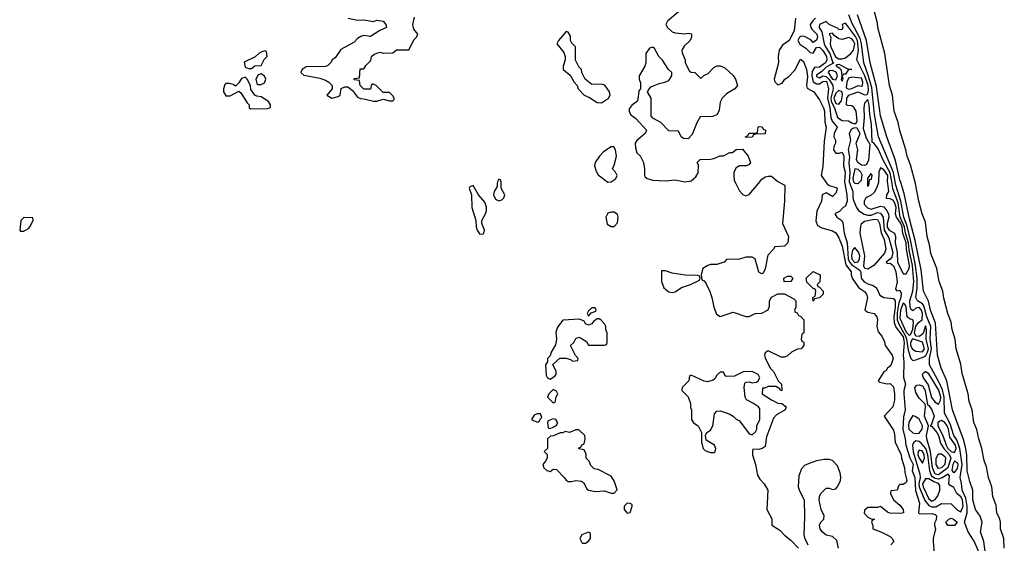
# Model space of a CAD drawing. Header units: inches. Extents: x 2789275 to 2951659, y 860290 to 1033804.
# Tile 276 of 316: x 2927285 to 2933421, y 977759 to 981019. Entities that reach past the tile are written whole.
import ezdxf

# ---------------------------------------------------------------- set-up
doc = ezdxf.new("R2010")
doc.units = ezdxf.units.IN
doc.header["$MEASUREMENT"] = 0
for name, color, linetype in [('C9927', 7, 'Continuous'), ('C9928', 7, 'Continuous'), ('C9937', 7, 'Continuous'), ('C9938', 7, 'Continuous')]:
    doc.layers.add(name, color=color, linetype=linetype)

msp = doc.modelspace()

# ---------------------------------------------------------------- linework, layer by layer
at = {"layer": 'C9927', "color": 2, "elevation": 2}
msp.add_lwpolyline([(2927310, 979788), (2927292, 979770), (2927284.7, 979710), (2927290, 979702), (2927310, 979702), (2927340.4, 979719.6), (2927348, 979730), (2927368, 979770), (2927366, 979786)], close=True, dxfattribs=at)
at = {"layer": 'C9928', "color": 2, "elevation": 2}
msp.add_lwpolyline([(2929332, 981030), (2929390, 981017.3), (2929430, 981018.8), (2929490, 981008.2), (2929510, 981016), (2929550, 981011), (2929566, 980990), (2929571.3, 980970), (2929530, 980952.7), (2929470, 980914), (2929430, 980922), (2929410, 980915.3), (2929390, 980902), (2929370, 980879), (2929286.4, 980833.6), (2929250, 980782), (2929232, 980770), (2929225.4, 980754.6), (2929205.4, 980734.6), (2929191, 980729), (2929070, 980725.2), (2929046, 980710), (2929036, 980690), (2929054.4, 980674.4), (2929155.9, 980655.9), (2929190, 980644), (2929210.7, 980630.7), (2929231.3, 980610), (2929231.3, 980590), (2929198, 980550), (2929230, 980530.7), (2929270, 980540.7), (2929281.2, 980550), (2929288.7, 980591.3), (2929310, 980602), (2929330, 980602), (2929359.1, 980579.1), (2929390, 980538), (2929407.9, 980527.9), (2929430, 980526.8), (2929490, 980511.3), (2929510, 980511.3), (2929550, 980524.7), (2929590, 980514), (2929610, 980514), (2929618, 980522), (2929618, 980530), (2929610, 980546), (2929590, 980566), (2929550, 980566), (2929506, 980610), (2929490, 980618), (2929482, 980618), (2929474, 980610), (2929470, 980586), (2929430, 980586), (2929406, 980610), (2929402, 980642), (2929370, 980646), (2929366, 980650), (2929370, 980654), (2929402, 980658), (2929407.3, 980712.7), (2929430, 980714), (2929443.1, 980736.9), (2929473.6, 980766.4), (2929478, 980790), (2929494.6, 980805.4), (2929530, 980818), (2929550, 980812), (2929610, 980814), (2929632.7, 980832.7), (2929710, 980832), (2929744, 980896), (2929758, 980910), (2929766, 980930), (2929740.4, 980960.4), (2929735.3, 980990), (2929744.7, 981035.3)], dxfattribs=at)
for points in [[(2928810, 980826), (2928790, 980818), (2928774, 980810), (2928751.6, 980788.4), (2928684, 980756), (2928690, 980724.7), (2928710, 980716), (2928730, 980716), (2928750, 980732), (2928790, 980734), (2928808.4, 980771.6), (2928826, 980790), (2928822, 980822)], [(2928690, 980662), (2928667.1, 980652.9), (2928650, 980626), (2928630, 980606), (2928615.3, 980615.3), (2928590, 980622), (2928570, 980622), (2928563.5, 980616.5), (2928554.8, 980590), (2928554.8, 980570), (2928570, 980546), (2928595.5, 980544.5), (2928650, 980574), (2928663.6, 980563.6), (2928702, 980502), (2928714, 980490), (2928714, 980470), (2928723.6, 980463.6), (2928830, 980466), (2928847.3, 980472.7), (2928848, 980490), (2928835.3, 980510), (2928790, 980539), (2928762.7, 980542.7), (2928749.1, 980549.1), (2928724.7, 980584.7), (2928722, 980610), (2928702, 980650)], [(2928790, 980682), (2928770, 980675.3), (2928756.3, 980650), (2928762.5, 980622.5), (2928770, 980616), (2928790, 980616), (2928810, 980626), (2928819.3, 980650), (2928810, 980668.7)]]:
    msp.add_lwpolyline(points, close=True, dxfattribs=at)
at = {"layer": 'C9937', "color": 2}
for points, elevation in [([(2930110, 979988), (2930090, 979978), (2930084.7, 979970), (2930101, 979930), (2930102.4, 979850), (2930128, 979770), (2930128.5, 979730), (2930134.8, 979710), (2930150, 979687.3), (2930170, 979684.7), (2930178, 979690), (2930182, 979710), (2930164, 979750), (2930164, 979770), (2930187, 979810), (2930193.2, 979830), (2930192.9, 979852.9), (2930183.6, 979883.6), (2930144, 979930)], 2), ([(2930990, 979822), (2930970, 979822), (2930950, 979815.3), (2930938, 979790), (2930946, 979746), (2930970, 979731.3), (2930990, 979731.3), (2931010, 979754), (2931015.3, 979790), (2931010, 979806)], 2), ([(2932570, 979466.8), (2932551.3, 979471.3), (2932545.1, 979485.1), (2932550.9, 979550), (2932523.1, 979690), (2932526.3, 979733.7), (2932531.3, 979750), (2932550, 979764.9), (2932610, 979777.8), (2932630, 979776.5), (2932643.8, 979750), (2932653.5, 979693.5), (2932672.5, 979650), (2932682.8, 979590), (2932674.9, 979565.1), (2932607.6, 979490)], 10), ([(2932490, 979600.9), (2932475.1, 979584.9), (2932468.4, 979551.6), (2932470, 979529), (2932490, 979508.1), (2932510, 979512), (2932518.3, 979530), (2932519.8, 979550), (2932512.4, 979572.4)], 14), ([(2931310, 979455.3), (2931284.7, 979455.3), (2931284.7, 979390), (2931298, 979350), (2931330, 979324.7), (2931350, 979321), (2931370, 979324.7), (2931410, 979351.3), (2931466, 979370), (2931522, 979398), (2931526, 979410), (2931522, 979422), (2931510, 979426), (2931431.6, 979428.4), (2931350, 979442)], 2), ([(2932230, 979268), (2932228, 979290), (2932242, 979298), (2932246, 979330), (2932242, 979342), (2932230, 979346), (2932190, 979386), (2932186, 979410), (2932230, 979451.3), (2932274, 979430), (2932271.6, 979388.4), (2932254, 979370), (2932258, 979358), (2932270, 979354), (2932292, 979330), (2932292, 979310), (2932270, 979288), (2932238, 979282)], 2), ([(2932048.4, 979388.4), (2932046, 979410), (2932070, 979422), (2932090, 979422), (2932102, 979410), (2932090, 979388.7)], 2), ([(2932790, 979255.4), (2932773.5, 979210), (2932770, 979160.5), (2932810, 979074.5), (2932830, 979053.6), (2932837.9, 979062.1), (2932850, 979092.2), (2932855.3, 979135.3), (2932850.9, 979150.9), (2932830, 979156.8), (2932815.5, 979170), (2932809.7, 979230), (2932803.3, 979243.3)], 18), ([(2930870, 979226), (2930850, 979226), (2930830, 979206), (2930822, 979190), (2930830, 979174), (2930846, 979194), (2930874.6, 979205.4), (2930878, 979210)], 2), ([(2930896.4, 979156.4), (2930883.6, 979156.4), (2930859.6, 979140.4), (2930850, 979126), (2930830, 979118), (2930810, 979126), (2930802, 979142), (2930774, 979154), (2930670, 979148), (2930635.3, 979104.7), (2930626.4, 979073.6), (2930631, 979030), (2930624.5, 978995.5), (2930596, 978950), (2930590, 978926), (2930574, 978910), (2930574, 978890), (2930561, 978870), (2930565.4, 978805.4), (2930574, 978790), (2930590, 978782), (2930620.4, 978799.6), (2930628, 978810), (2930628, 978830), (2930608, 978872), (2930650, 978912), (2930690, 978912), (2930722, 978902), (2930730, 978894), (2930762, 978898), (2930766, 978910), (2930748, 978928), (2930718, 978990), (2930738, 979010), (2930750, 979034), (2930770, 979042), (2930779.6, 979039.6), (2930816.9, 979016.9), (2930830, 978994), (2930930, 978994), (2930942, 978998), (2930946, 979010), (2930946, 979070), (2930938, 979090), (2930938, 979110), (2930930, 979126), (2930906, 979150)], 2), ([(2932847.8, 979032.3), (2932835.8, 979010), (2932835.3, 978990), (2932848.5, 978968.5), (2932870, 978956.5), (2932910, 978951.7), (2932924.2, 978970), (2932910, 979012.4)], 18), ([(2931848.4, 978828.4), (2931792.7, 978827.3), (2931739.6, 978800.4), (2931690, 978798), (2931682, 978802), (2931670, 978826), (2931650, 978826), (2931630, 978806), (2931616.9, 978783.1), (2931605.4, 978774.6), (2931570, 978764), (2931550, 978769), (2931470, 978806), (2931458, 978802), (2931454, 978770), (2931414, 978730), (2931412, 978710), (2931450.9, 978670.9), (2931464.7, 978630), (2931465.4, 978605.4), (2931472, 978590), (2931472, 978530), (2931484.7, 978510), (2931512, 978490), (2931534, 978450), (2931534, 978390), (2931544.7, 978350), (2931556.9, 978336.9), (2931570, 978331.3), (2931590, 978324.7), (2931610, 978324.7), (2931618, 978330), (2931622, 978350), (2931615.3, 978370), (2931562, 978402), (2931558, 978430), (2931566, 978450), (2931590, 978464.7), (2931604, 978490), (2931615.3, 978564.7), (2931630, 978582), (2931650, 978584.7), (2931705.4, 978565.4), (2931730, 978552), (2931750, 978532), (2931770, 978522), (2931830, 978442), (2931850, 978434), (2931870, 978454), (2931878, 978470), (2931878, 978490), (2931898, 978530), (2931896.4, 978596.4), (2931888.4, 978608.4), (2931858, 978630), (2931813.2, 978653.2), (2931805.2, 978670), (2931799, 978730), (2931804, 978756), (2931810, 978762), (2931830, 978764.7), (2931850, 978758), (2931876.4, 978763.6), (2931886, 978770), (2931898, 978790), (2931886, 978810)], 2), ([(2932930, 978826.6), (2932918.3, 978821.7), (2932909.1, 978810), (2932914.3, 978790), (2932946.1, 978746.1), (2932967.4, 978667.4), (2932990, 978638), (2933010, 978626.4), (2933023.4, 978650), (2933025.2, 978670), (2933013.3, 978713.3), (2932950, 978815.6)], 14), ([(2930610, 978718), (2930582, 978690), (2930574, 978670), (2930610, 978634), (2930622, 978638), (2930628.4, 978671.6), (2930638, 978690), (2930630, 978706)], 2), ([(2933010, 978185), (2932989.9, 978190), (2932972.8, 978230), (2932961.4, 978330), (2932937.8, 978410), (2932936.5, 978430), (2932948.4, 978490), (2932922.7, 978550), (2932929.4, 978610), (2932926.6, 978626.6), (2932890, 978662.4), (2932870, 978698.4), (2932863.9, 978730), (2932875.1, 978744.9), (2932890, 978746), (2932910, 978739), (2932928.1, 978710), (2932941, 978621), (2932950, 978618), (2932970, 978590.7), (2932982.8, 978550), (2932964.5, 978495.5), (2932958, 978490), (2932970, 978486), (2933000.2, 978450), (2933011.3, 978430), (2933023.7, 978383.7), (2933044.1, 978350), (2933080.1, 978310), (2933087.3, 978290), (2933068.7, 978230)], 10), ([(2930530, 978566), (2930510, 978566), (2930490, 978558), (2930474, 978530), (2930510, 978514), (2930522, 978518), (2930527.3, 978532.7), (2930538, 978542)], 2), ([(2930610, 978535.3), (2930578, 978522), (2930574, 978510), (2930578, 978478), (2930590, 978474), (2930610, 978482), (2930630, 978494), (2930638, 978510), (2930626, 978530)], 2), ([(2932850, 978556.2), (2932825.5, 978514.5), (2932822.7, 978490), (2932826.4, 978470), (2932850, 978447.6), (2932870, 978442.3), (2932890, 978445.3), (2932908.7, 978470), (2932910, 978491.8), (2932890, 978531.3), (2932870, 978547.8)], 14), ([(2933030, 978523.8), (2933019.7, 978520.3), (2933006.7, 978510), (2933005.5, 978490), (2933037.1, 978430), (2933057.6, 978370), (2933069.7, 978349.7), (2933090, 978330.9), (2933110, 978324), (2933120.2, 978350), (2933116.2, 978370), (2933081, 978421), (2933072.1, 978470), (2933063.9, 978490), (2933050, 978512.5)], 14), ([(2930770, 978466), (2930750, 978466), (2930711.3, 978448.7), (2930684.7, 978455.3), (2930670, 978448), (2930652.7, 978447.3), (2930611.6, 978428.4), (2930592.7, 978427.3), (2930574, 978410), (2930574, 978350), (2930554, 978330), (2930571.6, 978311.6), (2930572, 978290), (2930562, 978270), (2930544.7, 978250), (2930552, 978230), (2930570, 978212), (2930590, 978206.8), (2930610, 978221), (2930630, 978218), (2930678, 978170), (2930690, 978152), (2930703.6, 978143.6), (2930723.6, 978143.6), (2930750.9, 978150.9), (2930786.4, 978146.4), (2930797.3, 978137.3), (2930818, 978098), (2930830, 978091.3), (2930870, 978082.8), (2930930, 978086.8), (2930970, 978071.3), (2930990, 978071.3), (2931008.4, 978091.6), (2930990, 978148), (2930970, 978178), (2930890, 978219), (2930864, 978224), (2930844.7, 978244.7), (2930834, 978270), (2930815.3, 978290), (2930814.6, 978314.6), (2930802, 978342), (2930768.4, 978348.4), (2930770, 978354), (2930782, 978358), (2930787.3, 978372.7), (2930802, 978378), (2930808, 978410), (2930806, 978430)], 2), ([(2932870, 978396.9), (2932855.8, 978384.2), (2932849.3, 978370.7), (2932851.7, 978328.3), (2932895, 978190), (2932896.1, 978170), (2932887.5, 978130), (2932890.1, 978110), (2932925.8, 978025.8), (2932950, 977995.2), (2932970, 977986), (2932993.8, 977986.2), (2933030, 978007.3), (2933090, 978004.9), (2933130, 977965.3), (2933150, 977955.8), (2933164.8, 977990), (2933160.8, 978030), (2933150, 978048.7), (2933125.6, 978070), (2933106, 978106), (2933081.3, 978121.3), (2933075.6, 978130), (2933078.6, 978178.6), (2933070, 978189.3), (2933033.1, 978166.9), (2933010, 978158.6), (2932990, 978163.4), (2932974.2, 978174.2), (2932962.6, 978190), (2932956.9, 978210), (2932944.3, 978310), (2932930.7, 978350.7), (2932903.4, 978383.4), (2932890, 978393.6)], 14), ([(2932890, 978339.7), (2932883.6, 978330), (2932882.7, 978310), (2932890, 978288.8), (2932910, 978258), (2932924.2, 978290), (2932921.6, 978310), (2932910, 978333.5)], 18), ([(2933010, 978226), (2932996.4, 978250), (2932995.6, 978290), (2933010, 978316), (2933030, 978316.4), (2933050, 978300.5), (2933054.2, 978290), (2933050.9, 978250), (2933030, 978229.8)], 6), ([(2933110, 978269.8), (2933099.8, 978250), (2933093.5, 978213.5), (2933101.5, 978201.5), (2933110, 978200.3), (2933130, 978224.2), (2933134, 978250), (2933130, 978261.3)], 14), ([(2932950, 978161.5), (2932930, 978160.5), (2932911.2, 978130), (2932916, 978110), (2932950, 978036.5), (2932970, 978022.2), (2932990, 978031.3), (2933005.4, 978054.6), (2933018.7, 978090), (2933019.1, 978119), (2933011.1, 978131.1), (2932982, 978142)], 18), ([(2931070, 978008.7), (2931051.3, 977990), (2931051.3, 977970), (2931070, 977946.8), (2931088.4, 977951.6), (2931102, 977990), (2931102, 978002), (2931090, 978008)], 2), ([(2933110, 977869.7), (2933068, 977870), (2933057.2, 977890), (2933075.3, 977910), (2933090, 977915.5), (2933104.7, 977910), (2933126.8, 977890)], 10), ([(2930830, 977828), (2930787.3, 977812.7), (2930776, 977790), (2930790, 977761), (2930810, 977761), (2930828, 977770), (2930842, 977790), (2930842, 977822)], 2)]:
    msp.add_lwpolyline(points, close=True, dxfattribs=dict(at, elevation=elevation))
for points, elevation in [([(2930261.2, 980000), (2930259.6, 979980.4), (2930242, 979950), (2930238, 979930), (2930250, 979902), (2930270, 979892), (2930290, 979898), (2930302, 979910), (2930308, 979930), (2930286, 979970), (2930286, 980000)], 2), ([(2932032.3, 980000), (2932052, 979990), (2932050.6, 979890.6), (2932038.8, 979750), (2932074.8, 979670), (2932070.8, 979630), (2932050, 979608.7), (2931990, 979606), (2931982, 979590), (2931946, 979554), (2931930.8, 979469.2), (2931918, 979442), (2931910, 979438), (2931890, 979448), (2931868, 979530), (2931850, 979542), (2931810, 979542), (2931770, 979528.7), (2931690, 979526), (2931674, 979510), (2931630, 979495.3), (2931590, 979495.3), (2931574, 979490), (2931542, 979470), (2931532, 979430), (2931532.7, 979412.7), (2931538, 979398), (2931550, 979394), (2931559.8, 979379.8), (2931586.4, 979326.4), (2931598.8, 979290), (2931610.7, 979230.7), (2931627.1, 979187.1), (2931650, 979172), (2931730, 979198.8), (2931810, 979171.3), (2931830, 979171.3), (2931868.9, 979191.1), (2931910, 979191.3), (2931950, 979214), (2931956.4, 979236.4), (2931958, 979270), (2931968.9, 979291.1), (2932010, 979312), (2932050, 979312), (2932110, 979282), (2932122, 979270), (2932122, 979230), (2932114, 979210), (2932118, 979198), (2932130, 979194), (2932138, 979178), (2932150, 979174), (2932171.6, 979151.6), (2932172, 979070), (2932158, 979062), (2932154, 979030), (2932158, 979018), (2932171.6, 979011.6), (2932172, 978990), (2932154, 978970), (2932132.7, 978967.3), (2932094, 978950), (2932070, 978926), (2932050, 978918), (2932030, 978918), (2931950, 978958), (2931930, 978946), (2931926, 978930), (2931930, 978914), (2931962, 978850), (2931982, 978830), (2932011.1, 978771.1), (2932031.3, 978750), (2932034, 978710), (2932026, 978710), (2932022, 978722), (2931996.4, 978736.4), (2931950, 978735.3), (2931926, 978726), (2931914, 978726), (2931912, 978690), (2931970, 978652), (2932010, 978632), (2932034, 978630), (2932062, 978610), (2932054, 978590), (2932000.7, 978559.3), (2931982, 978538), (2931938, 978422), (2931930, 978362), (2931912, 978350), (2931890, 978344), (2931854, 978346), (2931852, 978330), (2931852, 978310), (2931870.5, 978250.5), (2931883.5, 978183.5), (2931898, 978158), (2931924.7, 978130), (2931946, 978090), (2931941, 977970), (2931971.6, 977911.6), (2931972.7, 977872.7), (2932022, 977842), (2932050.5, 977810.5), (2932090, 977778.8), (2932138.8, 977730)], 2), ([(2931747, 980000), (2931770, 979954), (2931791.6, 979931.6), (2931810, 979922), (2931830, 979931.3), (2931888, 980000)], 2), ([(2932314.4, 980000), (2932316.7, 979996.7), (2932330, 979986.8), (2932373.8, 979973.8), (2932378.8, 979970), (2932378, 979958), (2932370, 979939), (2932350, 979918), (2932310, 979942), (2932286, 979930), (2932281, 979890), (2932252.7, 979827.3), (2932246.2, 979766.2), (2932257.3, 979737.3), (2932284.1, 979724.1), (2932350, 979704.4), (2932370, 979692.4), (2932390, 979661.6), (2932410.2, 979610), (2932432.9, 979492.9), (2932467.3, 979450), (2932466, 979430), (2932472.7, 979410), (2932512.7, 979352.7), (2932550, 979327.7), (2932562.4, 979310), (2932568.4, 979290), (2932552, 979210), (2932570, 979198), (2932610, 979190.7), (2932626, 979170), (2932630.7, 979150), (2932626.8, 979110), (2932635.3, 979075.3), (2932658, 979050), (2932673.7, 979013.7), (2932678, 978990), (2932722, 978930), (2932727.3, 978910), (2932714, 978866), (2932692, 978850), (2932684.7, 978835.3), (2932670, 978828), (2932634, 978770), (2932642, 978762), (2932690, 978752), (2932710, 978754), (2932730, 978734), (2932737.3, 978690), (2932735.5, 978650), (2932726, 978610), (2932672, 978550), (2932730, 978464.7), (2932737.3, 978437.3), (2932741.3, 978390), (2932778.4, 978310), (2932779.3, 978290), (2932798, 978230), (2932799.9, 978199.9), (2932813.4, 978150), (2932810, 978138), (2932790, 978126), (2932770, 978126), (2932762, 978118), (2932754, 978090), (2932714, 978086), (2932712, 978070), (2932731, 978030), (2932770, 977996), (2932791, 977970), (2932791.6, 977948.4), (2932776, 977944), (2932706.6, 977946.6), (2932692.9, 977952.9), (2932650, 977988.7), (2932630, 977982), (2932570, 977982), (2932550, 977966), (2932546.8, 977946.8), (2932570, 977922), (2932590, 977912), (2932612, 977910), (2932598, 977902), (2932594, 977890), (2932602, 977870), (2932602, 977850), (2932651.6, 977831.6), (2932710, 977802), (2932722, 977790), (2932732, 977770), (2932714, 977750)], 6), ([(2932427, 980000), (2932439.7, 979930), (2932442, 979890), (2932430, 979858), (2932416, 979850), (2932394, 979826), (2932364.7, 979810), (2932378, 979790), (2932408.5, 979768.5), (2932415.1, 979755.1), (2932422.8, 979690), (2932440.6, 979630), (2932448.5, 979530), (2932455, 979510), (2932470, 979492.9), (2932520.5, 979460.5), (2932526.1, 979446.1), (2932529.1, 979410), (2932547.3, 979387.3), (2932570, 979374.4), (2932603.6, 979363.6), (2932623.8, 979350), (2932644.1, 979304.1), (2932669.3, 979289.3), (2932730, 979282.7), (2932739.7, 979270), (2932740.4, 979230), (2932732, 979170), (2932734.7, 979134.7), (2932744.6, 979104.6), (2932790, 979044), (2932797.3, 979010), (2932791.4, 978930), (2932794.7, 978890), (2932791.8, 978791.8), (2932804.9, 978750), (2932794, 978710), (2932793.7, 978690), (2932803.6, 978590), (2932793.3, 978546.7), (2932789.1, 978470), (2932802.6, 978410), (2932806.5, 978370), (2932831.9, 978291.9), (2932852.1, 978250), (2932846.4, 978210), (2932863.9, 978170), (2932867.8, 978087.8), (2932892.8, 978010), (2932886, 977950), (2932890, 977944.9), (2932902.8, 977942.8), (2932970, 977945.5), (2932990, 977939.1), (2932997.1, 977930), (2932995.2, 977904.8), (2932985.4, 977885.4), (2932984.7, 977870), (2932991, 977850), (2932978, 977790), (2932978, 977770), (2932986.4, 977670)], 10), ([(2932457.1, 980000), (2932477, 979950), (2932476.9, 979910), (2932482.4, 979890), (2932498.9, 979850), (2932512.1, 979832.1), (2932547.8, 979807.8), (2932570, 979801.5), (2932590, 979803.2), (2932630, 979818.9), (2932650, 979814.9), (2932665, 979790), (2932672, 979710), (2932701.4, 979661.4), (2932726.7, 979570), (2932719.1, 979540.9), (2932710, 979528.7), (2932683.8, 979510), (2932690, 979500.7), (2932710, 979503), (2932730, 979487.7), (2932743.9, 979450), (2932753.5, 979386.5), (2932742.5, 979342.5), (2932750, 979331.3), (2932770, 979336), (2932777.5, 979317.5), (2932776.6, 979290), (2932763.5, 979256.5), (2932753.5, 979193.5), (2932752.9, 979150), (2932762.9, 979122.9), (2932805, 979050), (2932811.9, 979030), (2932821.3, 978961.3), (2932837.6, 978910), (2932850, 978897.6), (2932870, 978902.4), (2932919.3, 978920.7), (2932930.9, 978929.1), (2932942.1, 978950), (2932947.4, 978970), (2932934.7, 979030), (2932936.4, 979090), (2932930, 979113.6), (2932914.8, 979065.2), (2932892.1, 979047.9), (2932869.1, 979050), (2932861.7, 979070), (2932868.9, 979111.1), (2932886.2, 979133.8), (2932909.8, 979150.2), (2932910.5, 979189.5), (2932905, 979210), (2932890, 979227.9), (2932870, 979223.1), (2932850, 979206.9), (2932838.2, 979218.2), (2932833.4, 979233.4), (2932832.1, 979270), (2932851.6, 979330), (2932855.9, 979390), (2932849.4, 979490), (2932827, 979587), (2932823, 979630), (2932805.4, 979690), (2932799.7, 979730), (2932772.5, 979790), (2932759.2, 979879.2), (2932726.3, 979966.3), (2932720.8, 980000)], 14), ([(2932505.8, 980000), (2932510, 979999.7), (2932510.3, 980000)], 18), ([(2932634.1, 980000), (2932624.2, 979970), (2932610, 979944), (2932590, 979926), (2932565.1, 979914.9), (2932554.7, 979905.3), (2932547, 979890), (2932547.2, 979870), (2932567.6, 979847.6), (2932590, 979840.2), (2932650, 979858), (2932670, 979854.9), (2932689.1, 979830), (2932699.6, 979810), (2932700.8, 979790), (2932690.1, 979750), (2932690, 979728.7), (2932703.2, 979710), (2932735.5, 979690), (2932742.9, 979670), (2932741.1, 979630), (2932753.8, 979570), (2932755.3, 979510), (2932790, 979437.3), (2932810, 979438), (2932828.6, 979470), (2932830.4, 979489.6), (2932811.1, 979590), (2932809, 979630), (2932788.6, 979688.6), (2932784.5, 979730), (2932774.1, 979754.1), (2932748.5, 979790), (2932743.5, 979810), (2932747.7, 979850), (2932741.5, 979870), (2932730, 979894.2), (2932710, 979904), (2932687, 979907), (2932688.8, 979930), (2932700.3, 979950), (2932694.4, 980000)], 18), ([(2932575.8, 980000), (2932574.8, 979990), (2932570, 979982), (2932570, 980000)], 14), ([(2933260.5, 977710), (2933232.9, 977772.9), (2933196, 977830), (2933171.8, 977890), (2933188.2, 977950), (2933189.9, 977990), (2933180.3, 978040.3), (2933159, 978090), (2933154.4, 978134.4), (2933144.7, 978170), (2933157.1, 978250), (2933143.6, 978350), (2933123.8, 978403.8), (2933105.4, 978430), (2933083.5, 978503.5), (2933048.9, 978568.9), (2933046.7, 978670), (2933035, 978715), (2933017.1, 978757.1), (2932954.5, 978870), (2932955.3, 978910), (2932967, 978970), (2932959.6, 979030), (2932962.5, 979110), (2932938, 979170), (2932918.6, 979238.6), (2932910, 979251), (2932880.7, 979270), (2932869.8, 979289.8), (2932878.5, 979350), (2932878.6, 979410), (2932868, 979490), (2932838, 979638), (2932814.8, 979734.8), (2932793.9, 979790), (2932776.2, 979890), (2932745, 979990), (2932743, 980000)], 10), ([(2933310, 977648), (2933294, 977770), (2933272.7, 977830), (2933283.7, 977890), (2933270, 977928.7), (2933241.2, 977970), (2933224.5, 978030), (2933224, 978090), (2933204.8, 978144.8), (2933189.7, 978210), (2933186.9, 978310), (2933178, 978358), (2933165.9, 978405.9), (2933098.7, 978590), (2933062.9, 978770), (2933027, 978850), (2933004.5, 978930), (2932991.5, 979130), (2932960.5, 979210), (2932947.6, 979267.6), (2932917.6, 979330), (2932903.1, 979463.1), (2932865.4, 979645.4), (2932830, 979779), (2932796.8, 979936.8), (2932776.9, 980000)], 6), ([(2933420.7, 977730), (2933416.9, 977790), (2933396.2, 977850), (2933397.4, 977890), (2933392.8, 977910), (2933375.1, 977950), (2933370, 977995.3), (2933349.6, 978050), (2933343, 978110), (2933322.4, 978170), (2933310, 978235.3), (2933295.8, 978275.8), (2933281.3, 978350), (2933262.4, 978410), (2933250, 978468.7), (2933231.3, 978511.3), (2933220.7, 978590), (2933201.3, 978641.3), (2933194.7, 978690), (2933157.7, 978817.7), (2933150, 978875.3), (2933121.6, 978970), (2933114.7, 979030), (2933094.7, 979090), (2933090, 979135.3), (2933069.6, 979190), (2933044.7, 979284.7), (2933038, 979330), (2933015.6, 979390), (2932999.6, 979470), (2932963.6, 979563.6), (2932956.2, 979610), (2932939.5, 979670), (2932930, 979758), (2932909.3, 979810), (2932887, 979890), (2932870, 979988), (2932866.9, 980000)], 2), ([(2932388.3, 977730), (2932377.4, 977777.4), (2932350, 977800.9), (2932310, 977809.5), (2932285.1, 977830), (2932272.3, 977850), (2932270, 977872), (2932277.2, 977890), (2932295.3, 977910), (2932299, 977930), (2932279.3, 977970), (2932267.1, 978027.1), (2932268.4, 978050), (2932277.6, 978070), (2932310, 978102), (2932330, 978102), (2932350, 978094), (2932370, 978098.8), (2932384.2, 978115.8), (2932399.5, 978150), (2932402.9, 978170), (2932398.3, 978198.3), (2932381.3, 978241.3), (2932350, 978275.1), (2932330, 978280.9), (2932299.8, 978280.2), (2932250, 978273.2), (2932204.1, 978255.9), (2932175.9, 978244.1), (2932156.7, 978223.3), (2932140.7, 978179.3), (2932137, 978110), (2932145.1, 978085.1), (2932174, 978030), (2932176.5, 977923.5), (2932172, 977810), (2932177, 977790), (2932196.9, 977750)], 6)]:
    msp.add_lwpolyline(points, dxfattribs=dict(at, elevation=elevation))
at = {"layer": 'C9938', "color": 2}
for points, elevation in [([(2932866.9, 980000), (2932836.6, 980116.6), (2932814.5, 980170), (2932807, 980210), (2932769.4, 980330), (2932760.1, 980380.1), (2932735.1, 980450), (2932722.9, 980550), (2932704.5, 980610), (2932675.6, 980810), (2932632, 980970), (2932630, 980998), (2932587, 981167)], 2), ([(2931390.7, 981069.3), (2931322, 981010), (2931312, 980990), (2931322, 980970), (2931350, 980944.7), (2931370, 980938), (2931430, 980931), (2931450, 980936), (2931471.3, 980931.3), (2931471.3, 980910), (2931462, 980890), (2931425.4, 980854.6), (2931412, 980830), (2931412.7, 980812.7), (2931432, 980770), (2931432, 980750), (2931459.6, 980699.6), (2931470, 980692), (2931491.6, 980691.6), (2931530, 980654), (2931547.3, 980672.7), (2931574.6, 980685.4), (2931610, 980722), (2931630, 980731.3), (2931650, 980731.3), (2931679.8, 980719.8), (2931731.1, 980671.1), (2931744.7, 980650), (2931758, 980610), (2931742, 980590), (2931690, 980558), (2931662, 980530), (2931650, 980506), (2931643.6, 980456.4), (2931631.1, 980428.9), (2931603.6, 980416.4), (2931524.7, 980415.3), (2931503.5, 980376.5), (2931475.3, 980304.7), (2931450, 980278), (2931420.4, 980280.4), (2931406, 980290), (2931390, 980326), (2931330, 980328), (2931280.4, 980380.4), (2931230, 980406), (2931220.4, 980420.4), (2931219, 980530), (2931198, 980570), (2931200.4, 980579.6), (2931218, 980602), (2931270, 980622), (2931306, 980630), (2931330, 980642), (2931348, 980670), (2931348, 980690), (2931328, 980710), (2931290, 980768), (2931268, 980790), (2931240.4, 980840.4), (2931230, 980848), (2931210, 980842), (2931186, 980810), (2931186, 980750), (2931181, 980730), (2931146, 980670), (2931144.7, 980650), (2931152.7, 980627.3), (2931154, 980590), (2931143.6, 980576.4), (2931136.9, 980523.1), (2931131.1, 980508.9), (2931102, 980490), (2931083.6, 980463.6), (2931082, 980450), (2931092, 980430), (2931123.6, 980403.6), (2931191.3, 980331.3), (2931182, 980310), (2931130, 980268), (2931121, 980250), (2931122, 980222), (2931131.1, 980191.1), (2931150.9, 980170.9), (2931171.3, 980130), (2931178, 980090), (2931178, 980050), (2931182, 980042), (2931194, 980030), (2931230, 980021), (2931310, 980016), (2931370, 980022), (2931430, 980010.8), (2931470, 980016), (2931498.6, 980041.4), (2931512.9, 980067.1), (2931515.3, 980115.3), (2931506, 980130), (2931526, 980150), (2931590, 980151.3), (2931610, 980156), (2931650, 980171.3), (2931670, 980172), (2931710, 980192), (2931727.3, 980192.7), (2931750, 980212), (2931790, 980214), (2931824.7, 980170), (2931838, 980130), (2931830, 980118), (2931814, 980110), (2931770, 980108.7), (2931750, 980098), (2931736, 980070), (2931734.8, 980050), (2931738, 980018), (2931747, 980000)], 2), ([(2932119.1, 981030), (2932110.6, 980950.6), (2932080.5, 980890), (2932038.3, 980861.7), (2932018, 980830), (2932010.4, 980790), (2932014, 980750), (2931987, 980650), (2931990, 980632), (2932010, 980614.9), (2932035.6, 980624.4), (2932052, 980650), (2932075.8, 980664.2), (2932114.6, 980705.4), (2932150, 980774.8), (2932170, 980758.8), (2932188, 980710), (2932193.6, 980666.4), (2932188.4, 980610), (2932192.3, 980592.3), (2932233, 980570), (2932270, 980521), (2932293.7, 980470), (2932299.5, 980450), (2932302.3, 980382.3), (2932310.4, 980350), (2932297.1, 980262.9), (2932290, 980106), (2932278.8, 980050), (2932314.4, 980000)], 6), ([(2932244.9, 981030), (2932226.8, 981013.2), (2932211.6, 980990), (2932214, 980970), (2932220.3, 980960.3), (2932252.4, 980930), (2932256.1, 980910), (2932250, 980892.7), (2932230, 980877.2), (2932214.7, 980894.8), (2932174.7, 980914.8), (2932156.1, 980916.1), (2932143.7, 980910), (2932133.4, 980890), (2932146.8, 980866.8), (2932182.8, 980842.7), (2932210, 980814.4), (2932230, 980810.8), (2932250, 980846), (2932270, 980848.5), (2932290, 980827), (2932312.6, 980790), (2932315.5, 980770), (2932306.7, 980750), (2932270, 980724.6), (2932237.1, 980722.9), (2932222.9, 980697.1), (2932221, 980670), (2932230, 980632), (2932250, 980619.7), (2932270, 980620.2), (2932290, 980635.4), (2932310, 980636.5), (2932315.3, 980630), (2932326, 980590), (2932319.5, 980530), (2932333.9, 980470), (2932339, 980410), (2932348.3, 980388.3), (2932378.4, 980350), (2932359.5, 980310), (2932358.7, 980290), (2932368, 980270), (2932368, 980250), (2932358, 980230), (2932355.5, 980210), (2932370, 980188.4), (2932392, 980188), (2932410, 980194), (2932420.4, 980170), (2932419, 980110), (2932427.9, 980070), (2932425.2, 980010), (2932427, 980000)], 10), ([(2932743, 980000), (2932729.1, 980069.1), (2932635.8, 980290), (2932611.3, 980430), (2932594.9, 980594.9), (2932573.2, 980673.2), (2932544.5, 980750), (2932531.2, 980870), (2932523.2, 980903.2), (2932470, 981000.5), (2932452.4, 981050)], 10), ([(2932776.9, 980000), (2932770, 980022), (2932743.3, 980143.3), (2932688, 980290), (2932650, 980422), (2932623.3, 980603.3), (2932585.1, 980750), (2932562.4, 980890), (2932505.1, 981050)], 6), ([(2932720.8, 980000), (2932710, 980065.4), (2932665.7, 980145.7), (2932634.9, 980214.9), (2932610, 980248), (2932597.6, 980257.6), (2932592.9, 980370), (2932581.7, 980430), (2932578.8, 980490), (2932570, 980522.7), (2932550, 980499), (2932544.4, 980470), (2932546.4, 980410), (2932542, 980342), (2932557.1, 980290), (2932570, 980262.8), (2932577.1, 980257.1), (2932581.6, 980241.6), (2932575, 980145), (2932561.5, 980118.5), (2932550, 980111.7), (2932530, 980112.9), (2932507, 980130), (2932499.8, 980150), (2932508.6, 980210), (2932498.5, 980250), (2932521.6, 980310), (2932503.7, 980343.7), (2932490, 980347.3), (2932477.6, 980342.4), (2932466.5, 980333.5), (2932454, 980310), (2932461.6, 980270), (2932448.2, 980211.8), (2932455.6, 980164.4), (2932451.9, 980128.1), (2932457.8, 980070), (2932453.2, 980010), (2932457.1, 980000)], 14), ([(2931888, 980000), (2931910, 980026), (2931930, 980041), (2931950, 980046), (2931970, 980044.7), (2932010, 980011.3), (2932032.3, 980000)], 2), ([(2932510.3, 980000), (2932530, 980020.4), (2932534.4, 980054.4), (2932527.3, 980070), (2932510, 980087.3), (2932490, 980091.6), (2932477.5, 980030), (2932481.6, 980010), (2932490, 980001.2), (2932505.8, 980000)], 18), ([(2932570, 980000), (2932570, 980031), (2932590, 980062.8), (2932594.6, 980050), (2932591.2, 980028.8), (2932590, 980024), (2932578, 980022), (2932575.8, 980000)], 14), ([(2932694.4, 980000), (2932693.2, 980010), (2932693.8, 980050), (2932670, 980084.7), (2932650, 980098), (2932638.3, 980070), (2932637.4, 980010), (2932634.1, 980000)], 18), ([(2930286, 980000), (2930286, 980010), (2930282, 980022), (2930270, 980026), (2930262, 980010), (2930261.2, 980000)], 2)]:
    msp.add_lwpolyline(points, dxfattribs=dict(at, elevation=elevation))
for points, elevation in [([(2932310, 981009.3), (2932268.5, 980990), (2932267, 980970), (2932284, 980944), (2932297.4, 980870), (2932305.7, 980850), (2932333.4, 980810), (2932352, 980752), (2932358, 980750), (2932310, 980723.7), (2932283.1, 980696.9), (2932250, 980673.6), (2932250, 980664.9), (2932270, 980657), (2932290, 980669.3), (2932310, 980666.3), (2932330, 980646.8), (2932351.7, 980610), (2932353.7, 980590), (2932339.7, 980530), (2932342.3, 980510), (2932361.8, 980470), (2932380.4, 980410), (2932410, 980391.8), (2932450.3, 980390.3), (2932470, 980377.3), (2932490, 980371.3), (2932500.4, 980379.6), (2932504, 980390), (2932496.9, 980450), (2932485.6, 980470), (2932470, 980484.2), (2932444.9, 980484.9), (2932437.2, 980490), (2932439.8, 980530), (2932452.3, 980550), (2932510, 980570.2), (2932550, 980552.7), (2932566.2, 980553.8), (2932573, 980567), (2932574.7, 980585.3), (2932572.2, 980610), (2932552.5, 980670), (2932502, 980770), (2932512.8, 980827.2), (2932505.8, 980890), (2932494.2, 980914.3), (2932430, 980998), (2932410.8, 980989.2), (2932413.4, 980973.4), (2932410, 980958), (2932390, 980956), (2932384.9, 980964.9), (2932329.3, 980990)], 14), ([(2930690, 980946), (2930642, 980890), (2930632, 980870), (2930675.3, 980815.3), (2930684.7, 980790), (2930684.7, 980770), (2930671.3, 980730), (2930672, 980710), (2930714.8, 980674.8), (2930741, 980630), (2930758, 980610), (2930766, 980590), (2930802, 980550), (2930835.3, 980535.3), (2930883.5, 980503.5), (2930910, 980501), (2930954, 980530), (2930964, 980550), (2930961.2, 980570), (2930932.1, 980612.1), (2930910, 980617.2), (2930850, 980615.3), (2930808, 980650), (2930788, 980690), (2930786, 980710), (2930770, 980726), (2930748.4, 980768.4), (2930748, 980850), (2930726, 980874), (2930718, 980890), (2930716.4, 980916.4), (2930702, 980942)], 2), ([(2932350, 980936.3), (2932330, 980932.3), (2932340.5, 980910), (2932335.3, 980870), (2932338.8, 980850), (2932369.2, 980789.2), (2932390, 980776.4), (2932410, 980775.3), (2932430, 980782.7), (2932464.2, 980810), (2932480.4, 980830), (2932489.7, 980870), (2932479.8, 980890), (2932470, 980901), (2932450, 980909.7), (2932410, 980895.6), (2932390, 980899.8), (2932361, 980921)], 18), ([(2932410, 980637.2), (2932405.9, 980645.9), (2932409.8, 980670), (2932406, 980706), (2932396.6, 980716.6), (2932372.3, 980730), (2932380.1, 980739.9), (2932390, 980742.4), (2932450, 980710.7), (2932470.3, 980710.3), (2932450, 980709.3), (2932430, 980679.6), (2932420.4, 980679.6), (2932410.8, 980670), (2932414.3, 980654.3)], 14), ([(2932350, 980704.2), (2932330, 980700.5), (2932322.8, 980690), (2932350, 980648.6), (2932370, 980645.4), (2932380.7, 980670), (2932373.7, 980693.7)], 18), ([(2932470, 980661.1), (2932450, 980654.8), (2932438.5, 980630), (2932434.4, 980594.4), (2932450, 980587.5), (2932470, 980590.2), (2932510, 980609.2), (2932530, 980606.7), (2932537, 980610), (2932538, 980630), (2932530, 980655.1)], 18), ([(2932390, 980578.5), (2932370, 980563.1), (2932357.6, 980530), (2932370, 980497.1), (2932390, 980494.3), (2932406, 980514), (2932411.8, 980551.8), (2932409.8, 980569.8)], 18), ([(2931810, 980286), (2931808, 980290), (2931822, 980298), (2931830, 980314), (2931870, 980314), (2931882, 980318), (2931886, 980350), (2931890, 980354), (2931912.7, 980352.7), (2931918, 980338), (2931931.6, 980331.6), (2931930, 980308), (2931870, 980306), (2931858, 980302), (2931850, 980288)], 2), ([(2930970, 980228), (2930923.5, 980196.5), (2930898, 980170), (2930871.3, 980130), (2930866, 980110), (2930876.9, 980076.9), (2930890, 980054), (2930950, 980007.3), (2930970, 980011), (2930990, 980022.8), (2930999, 980030), (2931008, 980050), (2930998, 980070), (2930978, 980090), (2930990, 980114), (2931004, 980170), (2930998, 980210), (2930987.3, 980227.3)], 2)]:
    msp.add_lwpolyline(points, close=True, dxfattribs=dict(at, elevation=elevation))

doc.saveas('drawing.dxf')
